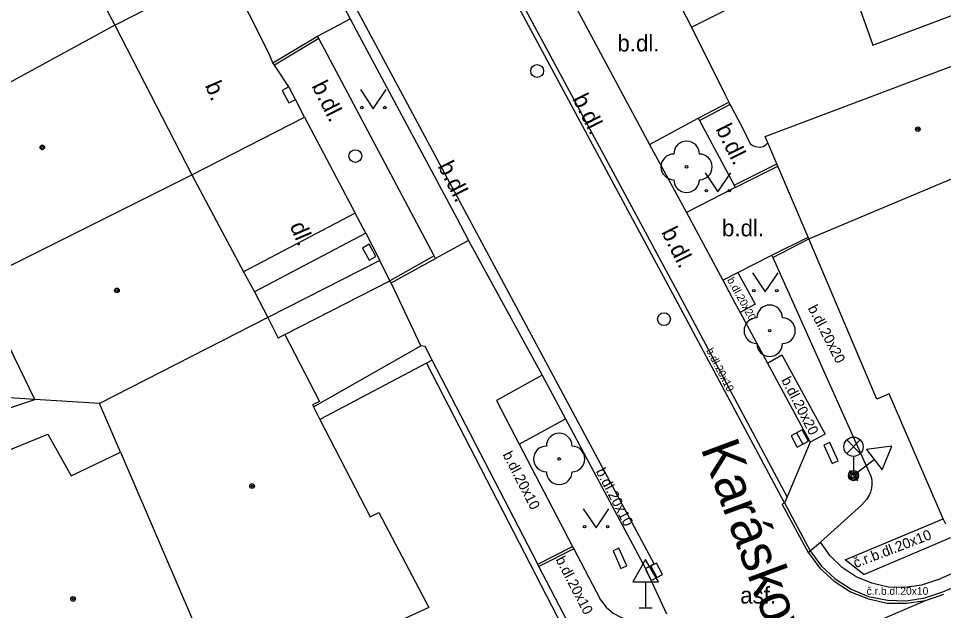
# Model space of a CAD drawing. Extents: x -596229 to -595156, y -1161237 to -1159376.
# Drawn here: x -595920.66 to -595884.58, y -1160730.22 to -1160707.13 of the extents above; entities that cross this region are included whole.
import ezdxf

# ---------------------------------------------------------------- set-up
doc = ezdxf.new("R2010")
doc.units = 0
for name, color, linetype in [('DOP - rozhrani ploch obecne', 7, 'Continuous'), ('Level 22', 7, 'Continuous'), ('Level 27', 7, 'Continuous'), ('Level 28', 7, 'Continuous'), ('Level 33', 7, 'Continuous'), ('Level 34', 7, 'Continuous'), ('Level 36', 7, 'Continuous'), ('Level 39', 7, 'Continuous'), ('Nazvy ulic', 7, 'Continuous'), ('plynovod - povrch.  znaky - PRIS skut. velikost', 7, 'Continuous'), ('slaboproud - povrch.  znaky a tel. budka skut. velikost', 7, 'Continuous'), ('Specificka linie pasportu komunikaci', 7, 'Continuous'), ('TM - budovy zdene_ betonove - VP', 7, 'Continuous'), ('TM - chodniky - VP', 7, 'Continuous'), ('TM - komunikace - VP', 7, 'Continuous'), ('TM - letecke snimky - pomocna linie', 7, 'Continuous'), ('TM - plot drateny_ kovovy - VP', 7, 'Continuous'), ('TM - popis povrchu', 7, 'Continuous'), ('TM - rozhrani mezi zpev. plochami mezi sebou - VP', 7, 'Continuous'), ('TM - rozhrani ploch obecne - VP', 7, 'Continuous'), ('TM - vjezd na pozemek', 7, 'Continuous')]:
    doc.layers.add(name, color=color, linetype=linetype)

msp = doc.modelspace()

# ---------------------------------------------------------------- linework, layer by layer
at = {"layer": 'DOP - rozhrani ploch obecne'}
msp.add_lwpolyline([(-595920.02, -1160721.99), (-595926.44, -1160721.57)], dxfattribs=at)
at = {"layer": 'Level 22'}
for centre in [(-595894.6, -1160712.92), (-595891.36, -1160719.31), (-595899.57, -1160724.31)]:
    msp.add_circle(centre, 0.05, dxfattribs=at)
for centre, start, end in [((-595894.6, -1160712.42), 0, 180), ((-595895.1, -1160712.92), 90, 270), ((-595894.1, -1160712.92), 270, 90), ((-595894.6, -1160713.42), 180, 0), ((-595891.36, -1160718.81), 0, 180), ((-595891.86, -1160719.31), 90, 270), ((-595890.86, -1160719.31), 270, 90), ((-595891.36, -1160719.81), 180, 0), ((-595899.57, -1160723.81), 0, 180), ((-595900.07, -1160724.31), 90, 270), ((-595899.07, -1160724.31), 270, 90), ((-595899.57, -1160724.81), 180, 0)]:
    msp.add_arc(centre, 0.5, start, end, dxfattribs=at)
at = {"layer": 'Level 27'}
for p, q in [((-595890.308, -1160723.289), (-595890.072, -1160723.731)), ((-595895.994, -1160728.487), (-595895.766, -1160728.933))]:
    msp.add_line(p, q, dxfattribs=at)
for points in [[(-595890.528, -1160723.407), (-595890.293, -1160723.848), (-595889.852, -1160723.613), (-595890.087, -1160723.172)], [(-595896.216, -1160728.601), (-595895.989, -1160729.046), (-595895.544, -1160728.819), (-595895.771, -1160728.374)]]:
    msp.add_lwpolyline(points, close=True, dxfattribs=at)
at = {"layer": 'Level 28'}
for centre in [(-595900.43, -1160709.18), (-595907.52, -1160712.5), (-595895.48, -1160718.86)]:
    msp.add_circle(centre, 0.25, dxfattribs=at)
at = {"layer": 'Level 33'}
for p, q in [((-595888.355, -1160724.1), (-595887.825, -1160723.57)), ((-595888.355, -1160723.57), (-595887.825, -1160724.1)), ((-595888.09, -1160724.21), (-595888.09, -1160724.96))]:
    msp.add_line(p, q, dxfattribs=at)
for centre, radius in [((-595888.09, -1160723.835), 0.375), ((-595888.09, -1160724.96), 0.2), ((-595888.09, -1160724.96), 0.145), ((-595888.09, -1160724.96), 0.0876)]:
    msp.add_circle(centre, radius, dxfattribs=at)
at = {"layer": 'Level 34'}
for p, q in [((-595887.282, -1160724.341), (-595888.09, -1160724.96)), ((-595888.242, -1160724.761), (-595887.938, -1160725.159)), ((-595896.2, -1160729.102), (-595896.2, -1160730.12)), ((-595896.45, -1160730.12), (-595895.95, -1160730.12))]:
    msp.add_line(p, q, dxfattribs=at)
for points in [[(-595887.585, -1160723.944), (-595886.978, -1160724.739), (-595886.594, -1160723.815)], [(-595896.7, -1160729.102), (-595895.7, -1160729.102), (-595896.2, -1160728.236)]]:
    msp.add_lwpolyline(points, close=True, dxfattribs=at)
at = {"layer": 'Level 36'}
for points in [[(-595907.32, -1160709.91), (-595906.82, -1160710.66), (-595906.32, -1160709.91)], [(-595893.88, -1160713.15), (-595893.38, -1160713.9), (-595892.88, -1160713.15)], [(-595892.03, -1160717.05), (-595891.53, -1160717.8), (-595891.03, -1160717.05)], [(-595898.63, -1160726.25), (-595898.13, -1160727), (-595897.63, -1160726.25)]]:
    msp.add_lwpolyline(points, dxfattribs=at)
for centre in [(-595907.27, -1160710.61), (-595906.371, -1160710.61), (-595893.83, -1160713.85), (-595892.931, -1160713.85), (-595891.98, -1160717.75), (-595891.081, -1160717.75), (-595898.58, -1160726.95), (-595897.681, -1160726.95)]:
    msp.add_circle(centre, 0.05, dxfattribs=at)
at = {"layer": 'Level 39'}
for centre, radius in [((-595885.58, -1160711.45), 0.09), ((-595885.58, -1160711.45), 0.0398), ((-595919.73, -1160712.16), 0.09), ((-595919.73, -1160712.16), 0.0398), ((-595916.82, -1160717.74), 0.09), ((-595916.82, -1160717.74), 0.0398), ((-595911.55, -1160725.37), 0.09), ((-595911.55, -1160725.37), 0.0398), ((-595918.53, -1160729.77), 0.09), ((-595918.53, -1160729.77), 0.0398)]:
    msp.add_circle(centre, radius, dxfattribs=at)
at = {"layer": 'plynovod - povrch.  znaky - PRIS skut. velikost'}
for points in [[(-595910.11, -1160709.8), (-595910.38, -1160709.94)], [(-595909.85, -1160710.29), (-595910.11, -1160709.8)], [(-595910.38, -1160709.94), (-595910.12, -1160710.43)], [(-595910.12, -1160710.43), (-595909.85, -1160710.29)], [(-595906.98, -1160715.94), (-595907.24, -1160716.09)], [(-595906.72, -1160716.41), (-595906.98, -1160715.94)], [(-595907.24, -1160716.09), (-595906.98, -1160716.56)], [(-595906.98, -1160716.56), (-595906.72, -1160716.41)]]:
    msp.add_lwpolyline(points, dxfattribs=at)
at = {"layer": 'slaboproud - povrch.  znaky a tel. budka skut. velikost'}
for points in [[(-595889.02, -1160723.67), (-595889.25, -1160723.77)], [(-595889.25, -1160723.77), (-595888.92, -1160724.49)], [(-595888.69, -1160724.39), (-595889.02, -1160723.67)], [(-595888.92, -1160724.49), (-595888.69, -1160724.39)], [(-595897.24, -1160727.79), (-595897.47, -1160727.89)], [(-595896.93, -1160728.48), (-595897.24, -1160727.79)], [(-595897.47, -1160727.89), (-595897.16, -1160728.58)], [(-595897.16, -1160728.58), (-595896.93, -1160728.48)]]:
    msp.add_lwpolyline(points, dxfattribs=at)
at = {"layer": 'Specificka linie pasportu komunikaci'}
for points in [[(-595908.95, -1160707.91), (-595910.68, -1160708.95)], [(-595894.1, -1160711.11), (-595893.19, -1160710.63), (-595892.91, -1160710.49)], [(-595892.75, -1160713.64), (-595891.421, -1160712.971), (-595891.08, -1160712.8)], [(-595904.45, -1160716.39), (-595906.17, -1160717.36)], [(-595901.13, -1160723.73), (-595899.33, -1160722.75)], [(-595897.05, -1160734.88), (-595885.28, -1160729.83)]]:
    msp.add_lwpolyline(points, dxfattribs=at)
at = {"layer": 'TM - budovy zdene_ betonove - VP'}
for points in [[(-595917.52, -1160706.23), (-595916.9, -1160707.39)], [(-595891.53, -1160711.74), (-595879.64, -1160707.25)], [(-595916.9, -1160707.39), (-595925.56, -1160712.11)], [(-595916.9, -1160707.39), (-595913.9, -1160713.23)], [(-595891.43, -1160711.98), (-595891.53, -1160711.74)], [(-595891.08, -1160712.8), (-595891.43, -1160711.98)], [(-595889.83, -1160715.73), (-595881.76, -1160712.33)], [(-595891.04, -1160712.89), (-595891.08, -1160712.8)], [(-595889.86, -1160715.66), (-595891.04, -1160712.89)], [(-595922.26, -1160717.4), (-595913.9, -1160713.23)], [(-595913.9, -1160713.23), (-595911.88, -1160717.02)], [(-595889.83, -1160715.73), (-595889.86, -1160715.66)], [(-595887.18, -1160721.98), (-595889.79, -1160715.82), (-595889.83, -1160715.73)], [(-595911.88, -1160717.02), (-595911.46, -1160717.8)], [(-595920.02, -1160721.99), (-595922.26, -1160717.4)], [(-595911.46, -1160717.8), (-595910.93, -1160718.79)], [(-595910.93, -1160718.79), (-595917.5, -1160722.15)], [(-595910.93, -1160718.79), (-595910.53, -1160719.6)], [(-595910.27, -1160719.46), (-595910.53, -1160719.6)], [(-595910.27, -1160719.46), (-595908.92, -1160722.07)], [(-595917.5, -1160722.15), (-595920.02, -1160721.99)], [(-595908.92, -1160722.07), (-595909.19, -1160722.2)], [(-595886.7, -1160721.77), (-595887.18, -1160721.98)], [(-595884.59, -1160726.64), (-595886.7, -1160721.77)], [(-595916.68, -1160724.05), (-595917.5, -1160722.15)], [(-595909.19, -1160722.2), (-595909.15, -1160722.28)], [(-595909.15, -1160722.28), (-595908.9, -1160722.77)], [(-595908.9, -1160722.77), (-595906.94, -1160726.57)], [(-595924.73, -1160725.48), (-595919.51, -1160723.34)], [(-595919.51, -1160723.34), (-595918.6, -1160724.97)], [(-595918.6, -1160724.97), (-595916.68, -1160724.05)], [(-595916.68, -1160724.05), (-595912.77, -1160733.14)], [(-595906.94, -1160726.57), (-595906.61, -1160726.4)], [(-595906.61, -1160726.4), (-595904.66, -1160730.11)], [(-595884.49, -1160726.86), (-595884.59, -1160726.64)], [(-595904.66, -1160730.11), (-595906.1, -1160730.77)]]:
    msp.add_lwpolyline(points, dxfattribs=at)
at = {"layer": 'TM - chodniky - VP'}
for points in [[(-595909, -1160707.82), (-595907.72, -1160707.15)], [(-595908.95, -1160707.91), (-595909, -1160707.82)], [(-595904.45, -1160716.39), (-595908.95, -1160707.91)], [(-595896.05, -1160712.05), (-595894.15, -1160711.02)], [(-595894.15, -1160711.02), (-595894.1, -1160711.11)], [(-595894.1, -1160711.11), (-595892.75, -1160713.64)], [(-595892.7, -1160713.73), (-595894.6, -1160714.7)], [(-595892.75, -1160713.64), (-595892.7, -1160713.73)], [(-595903.11, -1160715.79), (-595904.39, -1160716.49)], [(-595904.39, -1160716.49), (-595904.45, -1160716.39)], [(-595892.6, -1160717.04), (-595891.28, -1160716.36)], [(-595891.28, -1160716.36), (-595891.24, -1160716.45)], [(-595891.24, -1160716.45), (-595887.41, -1160724.98)], [(-595893.19, -1160717.34), (-595892.6, -1160717.04)], [(-595904.52, -1160720.46), (-595904.8, -1160719.93), (-595904.97, -1160719.9)], [(-595900.4, -1160728.42), (-595904.52, -1160720.46)], [(-595900.24, -1160721.05), (-595902.01, -1160722.03), (-595901.13, -1160723.73)], [(-595901.13, -1160723.73), (-595899.05, -1160727.73)], [(-595887.41, -1160724.98), (-595887.38, -1160725.13), (-595887.37, -1160725.29), (-595887.39, -1160725.45), (-595887.43, -1160725.6), (-595887.49, -1160725.75), (-595887.57, -1160725.88), (-595887.67, -1160726), (-595887.78, -1160726.11)], [(-595889.38, -1160727.55), (-595887.78, -1160726.11)], [(-595899.05, -1160727.73), (-595899, -1160727.82)], [(-595899, -1160727.82), (-595898.13, -1160729.48)], [(-595889.78, -1160727.9), (-595889.38, -1160727.55)], [(-595889.85, -1160727.97), (-595889.78, -1160727.9)], [(-595900.36, -1160728.5), (-595900.4, -1160728.42)], [(-595898.79, -1160731.52), (-595900.36, -1160728.5)], [(-595898.13, -1160729.48), (-595897.96, -1160729.8), (-595897.74, -1160730.09), (-595897.46, -1160730.32), (-595897.14, -1160730.5), (-595896.98, -1160730.56)]]:
    msp.add_lwpolyline(points, dxfattribs=at)
at = {"layer": 'TM - komunikace - VP'}
for points in [[(-595909.5, -1160703.77), (-595907.72, -1160707.15)], [(-595899.49, -1160705.62), (-595896.05, -1160712.05)], [(-595907.72, -1160707.15), (-595907.27, -1160708), (-595903.57, -1160714.89), (-595903.11, -1160715.79)], [(-595896.05, -1160712.05), (-595894.6, -1160714.7)], [(-595894.6, -1160714.7), (-595893.19, -1160717.34)], [(-595903.11, -1160715.79), (-595900.24, -1160721.05)], [(-595893.19, -1160717.34), (-595892.72, -1160718.22)], [(-595892.72, -1160718.22), (-595892.51, -1160718.6)], [(-595892.51, -1160718.6), (-595891.44, -1160720.57)], [(-595891.44, -1160720.57), (-595889.78, -1160723.66)], [(-595900.24, -1160721.05), (-595899.33, -1160722.75)], [(-595899.33, -1160722.75), (-595896.2, -1160728.58)], [(-595889.78, -1160723.66), (-595890.68, -1160725.79)], [(-595890.68, -1160725.79), (-595890.78, -1160726.02)], [(-595890.78, -1160726.02), (-595889.78, -1160727.9)], [(-595889.78, -1160727.9), (-595889.34, -1160728.49), (-595888.8, -1160728.99), (-595888.18, -1160729.39), (-595887.5, -1160729.67), (-595886.77, -1160729.82), (-595886.04, -1160729.84), (-595885.31, -1160729.73), (-595884.61, -1160729.49)], [(-595896.2, -1160728.58), (-595895.39, -1160730.35)], [(-595884.61, -1160729.49), (-595882.73, -1160728.7)]]:
    msp.add_lwpolyline(points, dxfattribs=at)
at = {"layer": 'TM - letecke snimky - pomocna linie'}
for points in [[(-595894.41, -1160707.47), (-595888.61, -1160704.57), (-595887.34, -1160708.18), (-595880.32, -1160705.52), (-595879.64, -1160707.25)], [(-595907.53, -1160714.72), (-595911.88, -1160717.02)], [(-595907.11, -1160715.5), (-595911.46, -1160717.8)], [(-595910.27, -1160719.46), (-595906.17, -1160717.36)], [(-595925.46, -1160723.8), (-595920.02, -1160721.99)]]:
    msp.add_lwpolyline(points, dxfattribs=at)
at = {"layer": 'TM - plot drateny_ kovovy - VP'}
for points in [[(-595916.9, -1160707.39), (-595912.55, -1160705.16)], [(-595894.82, -1160706.67), (-595894.41, -1160707.47)], [(-595910.74, -1160708.87), (-595910.9, -1160708.49)], [(-595893.1, -1160710.11), (-595892.95, -1160710.4)], [(-595909.51, -1160710.98), (-595909.85, -1160710.29)], [(-595892.95, -1160710.4), (-595892.91, -1160710.49)], [(-595892.91, -1160710.49), (-595892.85, -1160710.59)], [(-595913.9, -1160713.23), (-595909.51, -1160710.98)], [(-595909.51, -1160710.98), (-595907.53, -1160714.72)], [(-595892.4, -1160711.45), (-595892.12, -1160712.02)], [(-595892.12, -1160712.02), (-595892.02, -1160712.09), (-595891.92, -1160712.13), (-595891.73, -1160712.15), (-595891.61, -1160712.12), (-595891.51, -1160712.06), (-595891.43, -1160711.98)], [(-595907.11, -1160715.5), (-595906.57, -1160716.57)], [(-595906.57, -1160716.57), (-595910.93, -1160718.79)], [(-595906.17, -1160717.36), (-595906.57, -1160716.57)], [(-595906.13, -1160717.44), (-595906.17, -1160717.36)], [(-595909.15, -1160722.28), (-595904.97, -1160719.9)], [(-595904.97, -1160719.9), (-595905.06, -1160719.71)]]:
    msp.add_lwpolyline(points, dxfattribs=at)
at = {"layer": 'TM - rozhrani mezi zpev. plochami mezi sebou - VP'}
for points in [[(-595890.78, -1160726.02), (-595894.94, -1160718.24), (-595901.24, -1160706.54), (-595910.16, -1160689.62), (-595919.04, -1160672.6), (-595923.99, -1160663.1), (-595932.69, -1160646.49), (-595940.83, -1160630.88), (-595953.78, -1160606.18), (-595960.08, -1160594.04)], [(-595890.68, -1160725.79), (-595894.76, -1160718.15), (-595901.06, -1160706.45), (-595909.98, -1160689.53), (-595918.86, -1160672.51), (-595923.81, -1160663.01), (-595932.51, -1160646.4), (-595940.65, -1160630.79), (-595953.6, -1160606.09), (-595959.81, -1160594.12)], [(-595895.86, -1160728.4), (-595912.57, -1160697.24)], [(-595910.74, -1160708.87), (-595909, -1160707.82)], [(-595891.28, -1160716.36), (-595889.86, -1160715.66)], [(-595891.24, -1160716.45), (-595889.83, -1160715.73)], [(-595906.13, -1160717.44), (-595904.39, -1160716.49)], [(-595904.74, -1160720.58), (-595899.01, -1160731.69)], [(-595890.87, -1160726.08), (-595890.78, -1160726.02)], [(-595889.85, -1160727.97), (-595890.87, -1160726.08)], [(-595888.41, -1160728.25), (-595884.59, -1160726.64)], [(-595887.69, -1160728.82), (-595884.29, -1160727.38)], [(-595900.4, -1160728.42), (-595899.05, -1160727.73)], [(-595899, -1160727.82), (-595900.36, -1160728.5)], [(-595884.82, -1160729.02), (-595885.44, -1160729.23), (-595886.09, -1160729.33), (-595886.74, -1160729.31), (-595887.38, -1160729.16), (-595887.99, -1160728.91), (-595888.53, -1160728.54), (-595889, -1160728.09), (-595889.38, -1160727.55)], [(-595889.85, -1160727.97), (-595889.4, -1160728.57), (-595888.85, -1160729.08), (-595888.21, -1160729.49), (-595887.51, -1160729.77), (-595886.78, -1160729.93), (-595886.02, -1160729.94), (-595885.28, -1160729.83)], [(-595884.82, -1160729.02), (-595882.85, -1160728.15)], [(-595896.2, -1160728.58), (-595896.11, -1160728.53)], [(-595896.11, -1160728.53), (-595895.86, -1160728.4)], [(-595887.69, -1160728.82), (-595888.41, -1160728.25)], [(-595885.28, -1160729.83), (-595884.57, -1160729.58)]]:
    msp.add_lwpolyline(points, dxfattribs=at)
at = {"layer": 'TM - rozhrani ploch obecne - VP'}
for points in [[(-595894.15, -1160711.02), (-595892.95, -1160710.4)], [(-595892.7, -1160713.73), (-595891.04, -1160712.89)], [(-595892.6, -1160717.04), (-595891.92, -1160718.28)], [(-595891.92, -1160718.28), (-595892.51, -1160718.6)], [(-595891.44, -1160720.57), (-595890.89, -1160720.25)], [(-595890.89, -1160720.25), (-595889.2, -1160723.35)], [(-595904.74, -1160720.58), (-595908.9, -1160722.77)], [(-595904.52, -1160720.46), (-595904.74, -1160720.58)], [(-595889.2, -1160723.35), (-595889.78, -1160723.66)]]:
    msp.add_lwpolyline(points, dxfattribs=at)
at = {"layer": 'TM - vjezd na pozemek'}
for points in [[(-595910.9, -1160708.49), (-595912.4, -1160705.48)], [(-595894.41, -1160707.47), (-595893.1, -1160710.11)], [(-595910.68, -1160708.95), (-595910.74, -1160708.87)], [(-595910.11, -1160709.8), (-595910.68, -1160708.95)], [(-595892.85, -1160710.59), (-595892.4, -1160711.45)], [(-595907.11, -1160715.5), (-595907.53, -1160714.72)], [(-595905.06, -1160719.71), (-595906.13, -1160717.44)]]:
    msp.add_lwpolyline(points, dxfattribs=at)

# ---------------------------------------------------------------- texts
at = {"layer": 'Nazvy ulic'}
msp.add_text('Karáskovo náměstí', height=1.5, rotation=290.3038, dxfattribs=at).set_placement((-595894.064, -1160723.89))
at = {"layer": 'TM - popis povrchu'}
for s, height, p in [('b.dl.', 0.65, (-595897.3, -1160708.42)), ('b.dl.', 0.65, (-595893.22, -1160715.63)), ('asf.', 0.65, (-595892.51, -1160729.95)), ('č.r.b.dl.20x10', 0.3, (-595887.58, -1160729.61))]:
    msp.add_text(s, height=height, dxfattribs=at).set_placement(p)
for s, height, rotation, p in [('b.', 0.65, 293.19, (-595913.4, -1160709.74)), ('b.dl.', 0.65, 296.7, (-595909.24, -1160709.76)), ('b.dl.', 0.65, 296.7, (-595899.07, -1160710.26)), ('b.dl.', 0.65, 296.7, (-595893.48, -1160711.44)), ('b.dl.', 0.65, 296.7, (-595904.32, -1160712.89)), ('dl.', 0.65, 293.19, (-595910.09, -1160715.22)), ('b.dl.', 0.65, 296.7, (-595895.6, -1160715.46)), ('b.dl.20x20', 0.3, 299, (-595893.03, -1160717.33)), ('b.dl.20x20', 0.4, 297.3792, (-595889.88, -1160718.43)), ('b.dl.20x10', 0.3, 297.3792, (-595893.85, -1160720.08)), ('b.dl.20x20', 0.4, 297.3792, (-595890.92, -1160721.23)), ('b.dl.20x10', 0.4, 297.3792, (-595901.79, -1160724.14)), ('b.dl.20x10', 0.4, 297.3792, (-595898.15, -1160724.79)), ('č.r.b.dl.20x10', 0.39999, 20.9091, (-595888.01, -1160728.57)), ('b.dl.20x10', 0.4, 297.3792, (-595899.72, -1160728.23))]:
    msp.add_text(s, height=height, rotation=rotation, dxfattribs=at).set_placement(p)

doc.saveas('drawing.dxf')
